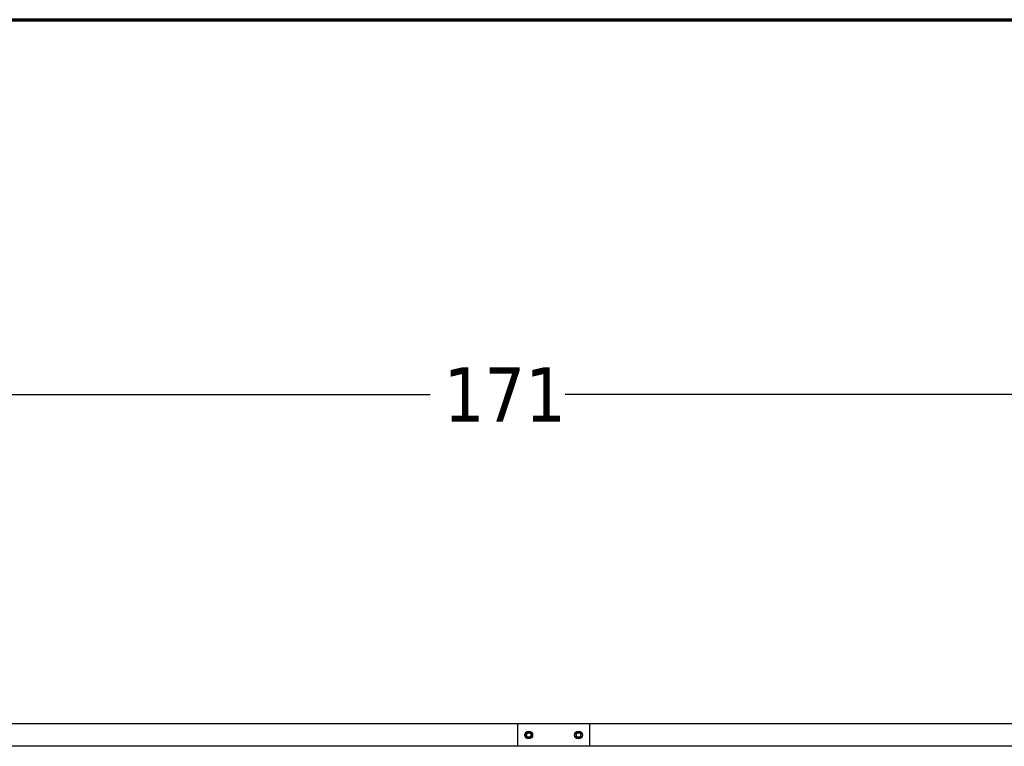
# Model space of a CAD drawing. Header units: inches. Extents: x 18 to 846, y -44 to 561.
# Tile 589 of 637: x 415 to 469, y 521 to 561. Entities that reach past the tile are written whole.
import ezdxf

# ---------------------------------------------------------------- set-up
doc = ezdxf.new("R2010")
doc.units = ezdxf.units.IN
doc.header["$LTSCALE"] = 24
doc.header["$MEASUREMENT"] = 0
for name, color, linetype, lineweight in [('Border (ANSI)', 7, 'Continuous', 70), ('Dimension (ANSI)', 7, 'Continuous', 25), ('Visible (ANSI)', 7, 'Continuous', 30)]:
    doc.layers.add(name, color=color, linetype=linetype, lineweight=lineweight)
doc.styles.add('Note Text (ANSI)', font='tahoma.ttf')
doc.dimstyles.new('SB Fraction-16 (ANSI)', dxfattribs={"dimscale": 24, "dimtxt": 0.125, "dimasz": 0.098425, "dimexe": 0.125, "dimexo": 0.0625, "dimgap": 0.031496, "dimtad": 0, "dimtih": 1, "dimtoh": 1, "dimdec": 4, "dimrnd": 1e-08, "dimzin": 0, "dimdsep": 46, "dimlunit": 5, "dimtxsty": 'Note Text (ANSI)', "dimcen": 0.09, "dimdle": 0.393701, "dimclrd": 256, "dimclre": 256, "dimclrt": 256, "dimadec": 0, "dimazin": 3, "dimtfac": 0.96, "dimtofl": 0, "dimtmove": 0, "dimatfit": 3, "dimfxl": 1, "dimfrac": 2, "dimtolj": 1, "dimtzin": 12, "dimlwd": -1, "dimlwe": -1, "dimarcsym": 0})

# ---------------------------------------------------------------- blocks, each defined once
blk = doc.blocks.new('Borders SUPERIOR BORDER')
at = {"layer": 'Border (ANSI)'}
blk.add_line((0.75, 23.375), (35.25, 23.375), dxfattribs=at)
blk = doc.blocks.new('*D17')
at = {"layer": 'Defpoints', "color": 0, "transparency": 16777216}
for p in [(520.678, 540.275), (349.678, 522.087), (520.678, 522.087)]:
    blk.add_point(p, dxfattribs=at)
at = {"layer": 'Dimension (ANSI)', "transparency": 16777216}
for p, q in [((349.678, 523.587), (349.678, 543.275)), ((520.678, 523.587), (520.678, 543.275)), ((352.041, 540.275), (437.439, 540.275)), ((518.316, 540.275), (444.918, 540.275))]:
    blk.add_line(p, q, dxfattribs=at)
for points in [[(352.041, 540.668), (352.041, 539.881), (349.678, 540.275)], [(518.316, 540.668), (518.316, 539.881), (520.678, 540.275)]]:
    blk.add_solid(points, dxfattribs=at)
at = {"layer": 'Dimension (ANSI)', "transparency": 16777216, "insert": (438.195, 541.78), "char_height": 3, "attachment_point": 1, "style": 'Note Text (ANSI)'}
blk.add_mtext('\\A1;171', dxfattribs=at)

msp = doc.modelspace()

# ---------------------------------------------------------------- linework, layer by layer
at = {"layer": 'Visible (ANSI)'}
for p, q in [((442.27218, 522.08668), (409.67843, 522.08668)), ((442.27218, 522.08668), (442.27218, 520.83668)), ((446.27218, 522.08668), (442.27218, 522.08668)), ((478.86593, 522.08668), (446.27218, 522.08668)), ((446.27218, 520.83668), (446.27218, 522.08668)), ((442.81918, 521.59678), (442.74118, 521.55175)), ((442.74118, 521.55175), (442.74118, 521.46168)), ((442.74118, 521.46168), (442.74118, 521.37162)), ((442.89718, 521.64182), (442.81918, 521.59678)), ((442.97518, 521.59678), (442.89718, 521.64182)), ((443.05318, 521.55175), (442.97518, 521.59678)), ((443.05318, 521.46168), (443.05318, 521.55175)), ((443.05318, 521.37162), (443.05318, 521.46168)), ((445.56918, 521.59678), (445.49118, 521.55175)), ((445.49118, 521.55175), (445.49118, 521.46168)), ((445.49118, 521.46168), (445.49118, 521.37162)), ((445.64718, 521.64182), (445.56918, 521.59678)), ((445.72518, 521.59678), (445.64718, 521.64182)), ((445.80318, 521.55175), (445.72518, 521.59678)), ((445.80318, 521.46168), (445.80318, 521.55175)), ((445.80318, 521.37162), (445.80318, 521.46168)), ((442.74118, 521.37162), (442.81918, 521.32658)), ((442.81918, 521.32658), (442.89718, 521.28155)), ((442.89718, 521.28155), (442.97518, 521.32658)), ((442.97518, 521.32658), (443.05318, 521.37162)), ((445.49118, 521.37162), (445.56918, 521.32658)), ((445.56918, 521.32658), (445.64718, 521.28155)), ((445.64718, 521.28155), (445.72518, 521.32658)), ((445.72518, 521.32658), (445.80318, 521.37162)), ((481.29874, 520.83668), (406.92843, 520.83668))]:
    msp.add_line(p, q, dxfattribs=at)
for centre, radius in [((442.89718, 521.46168), 0.216), ((442.89718, 521.46168), 0.1248), ((445.64718, 521.46168), 0.216), ((445.64718, 521.46168), 0.1248)]:
    msp.add_circle(centre, radius, dxfattribs=at)
for centre, start, end in [((442.89718, 521.46168), 120, 180), ((442.89718, 521.46168), 180, 240), ((442.89718, 521.46168), 60, 120), ((442.89718, 521.46168), 0, 60), ((442.89718, 521.46168), 300, 0), ((445.64718, 521.46168), 120, 180), ((445.64718, 521.46168), 180, 240), ((445.64718, 521.46168), 60, 120), ((445.64718, 521.46168), 0, 60), ((445.64718, 521.46168), 300, 0), ((442.89718, 521.46168), 240, 300), ((445.64718, 521.46168), 240, 300)]:
    msp.add_arc(centre, 0.156, start, end, dxfattribs=at)

# ---------------------------------------------------------------- block references
at = {"xscale": 24, "yscale": 24, "zscale": 24}
msp.add_blockref('Borders SUPERIOR BORDER', (0, 0), dxfattribs=at)

# ---------------------------------------------------------------- dimensions: what is measured, and where the dimension line sits
at = {"layer": 'Dimension (ANSI)'}
dim = msp.add_linear_dim(base=(520.67843, 540.27464), p1=(349.67843, 522.08668), p2=(520.67843, 522.08668), dimstyle='SB Fraction-16 (ANSI)', override={"dimgap": 0.031496, "dimtih": 0, "dimtoh": 0, "dimdec": 4, "dimtol": 0, "dimlim": 0, "dimtp": 0, "dimtm": 0, "dimtdec": 2, "dimatfit": 1}, dxfattribs=at)
dim.commit()
dim.dimension.update_dxf_attribs({"geometry": '*D17', "text_midpoint": (441.17843, 540.27464), "dimtype": 160})

doc.saveas('drawing.dxf')
